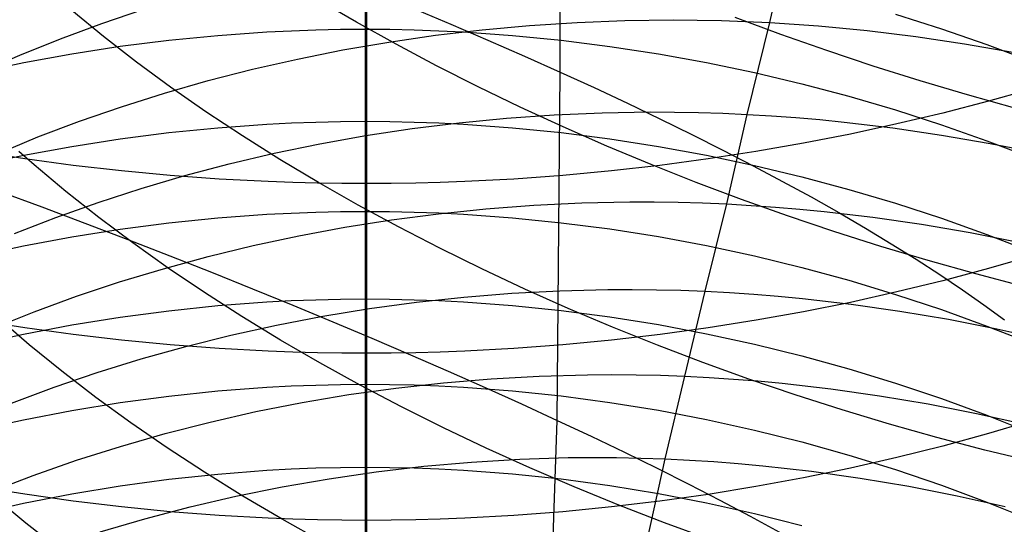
# Model space of a CAD drawing. Extents: x -383 to 1849, y -1185 to -529.
# Tile 267 of 656: x 204.89 to 214.64, y -1077.3 to -1072.31. Entities that reach past the tile are written whole.
import ezdxf

# ---------------------------------------------------------------- set-up
doc = ezdxf.new("R2010")
doc.units = 0
doc.layers.add('PREDEFINITO', color=7, linetype='CONTINUOUS')

msp = doc.modelspace()

# ---------------------------------------------------------------- linework, layer by layer
at = {"layer": 'PREDEFINITO'}
for p, q in [((210.2377, -1072.8259, 433.447), (210.2399, -1066.0472, 433.4799)), ((208.3062, -1071.4642, 623.4399), (208.3063, -1072.3995, 622.3294)), ((212.3158, -1072.3356, 528.638), (212.525, -1071.4053, 527.5294)), ((208.2218, -1072.3307, 492.6429), (207.8392, -1072.1064, 492.8516)), ((205.7153, -1072.4735, 495.1938), (205.4014, -1072.2164, 495.4643)), ((205.6977, -1072.3434, 525.2106), (206.1145, -1072.2024, 525.4308)), ((208.3209, -1072.2298, 662.2257), (208.3208, -1073.9298, 661.0932)), ((208.7805, -1072.1939, 434.6622), (209.1554, -1072.3522, 434.3683)), ((213.5591, -1072.2517, 624.0573), (214.0149, -1072.3963, 624.1706)), ((205.2888, -1072.4947, 524.9824), (205.6977, -1072.3434, 525.2106)), ((208.6139, -1072.5497, 492.4455), (208.2218, -1072.3307, 492.6429)), ((209.1554, -1072.3522, 434.3683), (209.5233, -1072.5104, 434.0677)), ((209.9346, -1072.3634, 528.1313), (210.4061, -1072.3327, 528.2544)), ((210.4061, -1072.3327, 528.2544), (210.8804, -1072.3144, 528.3669)), ((210.8804, -1072.3144, 528.3669), (211.3571, -1072.3087, 528.4685)), ((211.3571, -1072.3087, 528.4685), (211.5962, -1072.3106, 528.5151)), ((211.5962, -1072.3106, 528.5151), (211.8357, -1072.3157, 528.5589)), ((211.8357, -1072.3157, 528.5589), (212.0756, -1072.3241, 528.5999)), ((212.4227, -1072.4519, 490.1553), (211.9717, -1072.2844, 490.2585)), ((212.0756, -1072.3241, 528.5999), (212.3158, -1072.3356, 528.638)), ((212.0896, -1073.2436, 529.7603), (212.3158, -1072.3356, 528.638)), ((212.3158, -1072.3356, 528.638), (212.5563, -1072.3505, 528.6732)), ((212.5563, -1072.3505, 528.6732), (212.797, -1072.3686, 528.7056)), ((206.8476, -1072.4616, 622.3761), (207.333, -1072.4272, 622.3503)), ((207.333, -1072.4272, 622.3503), (207.5761, -1072.4151, 622.3412)), ((207.5761, -1072.4151, 622.3412), (207.8194, -1072.4065, 622.3346)), ((207.8194, -1072.4065, 622.3346), (208.0628, -1072.4013, 622.3307)), ((208.0628, -1072.4013, 622.3307), (208.3063, -1072.3995, 622.3294)), ((208.3063, -1072.3995, 622.3294), (208.3062, -1073.3127, 621.2011)), ((208.3063, -1072.3995, 622.3294), (208.5497, -1072.4013, 622.3307)), ((208.5497, -1072.4013, 622.3307), (208.7932, -1072.4065, 622.3347)), ((208.7932, -1072.4065, 622.3347), (209.0365, -1072.4152, 622.3412)), ((209.002, -1072.4612, 527.8543), (209.4664, -1072.4063, 527.9979)), ((209.0365, -1072.4152, 622.3412), (209.2796, -1072.4273, 622.3503)), ((209.2796, -1072.4273, 622.3503), (209.7652, -1072.4616, 622.3762)), ((209.4664, -1072.4063, 527.9979), (209.9346, -1072.3634, 528.1313)), ((212.8788, -1072.6124, 490.0647), (212.4227, -1072.4519, 490.1553)), ((212.797, -1072.3686, 528.7056), (213.0378, -1072.3899, 528.735)), ((213.0378, -1072.3899, 528.735), (213.2786, -1072.4144, 528.7616)), ((213.2786, -1072.4144, 528.7616), (213.7604, -1072.4729, 528.8062)), ((214.0149, -1072.3963, 624.1706), (214.465, -1072.5521, 624.2928)), ((204.8882, -1072.6561, 524.7464), (205.2888, -1072.4947, 524.9824)), ((206.0417, -1072.7263, 494.9338), (205.7153, -1072.4735, 495.1938)), ((205.8816, -1072.5701, 622.4577), (206.3636, -1072.5093, 622.412)), ((206.3636, -1072.5093, 622.412), (206.8476, -1072.4616, 622.3761)), ((208.0863, -1072.6064, 527.5379), (208.5418, -1072.528, 527.7009)), ((208.5418, -1072.528, 527.7009), (209.002, -1072.4612, 527.8543)), ((209.0151, -1072.7632, 492.2595), (208.6139, -1072.5497, 492.4455)), ((209.5233, -1072.5104, 434.0677), (209.8841, -1072.6683, 433.7605)), ((209.7652, -1072.4616, 622.3762), (210.2493, -1072.5094, 622.4121)), ((210.2493, -1072.5094, 622.4121), (210.7316, -1072.5702, 622.4578)), ((213.7604, -1072.4729, 528.8062), (214.2417, -1072.5438, 528.8395)), ((214.2417, -1072.5438, 528.8395), (214.7221, -1072.6269, 528.8616)), ((214.465, -1072.5521, 624.2928), (214.9089, -1072.7189, 624.4235)), ((204.9253, -1072.7304, 622.5783), (205.402, -1072.6439, 622.5132)), ((205.402, -1072.6439, 622.5132), (205.8816, -1072.5701, 622.4577)), ((207.6358, -1072.6964, 527.3655), (208.0863, -1072.6064, 527.5379)), ((210.7316, -1072.5702, 622.4578), (211.2115, -1072.644, 622.5134)), ((211.2115, -1072.644, 622.5134), (211.6886, -1072.7305, 622.5784)), ((213.3394, -1072.766, 489.9869), (212.8788, -1072.6124, 490.0647)), ((204.4519, -1072.8293, 622.6527), (204.9253, -1072.7304, 622.5783)), ((204.4964, -1072.8274, 524.503), (204.8882, -1072.6561, 524.7464)), ((206.3802, -1072.9746, 494.6842), (206.0417, -1072.7263, 494.9338)), ((207.191, -1072.7977, 527.1841), (207.6358, -1072.6964, 527.3655)), ((209.8841, -1072.6683, 433.7605), (210.2377, -1072.8259, 433.447)), ((211.6886, -1072.7305, 622.5784), (212.1624, -1072.8295, 622.6529)), ((206.7521, -1072.9101, 526.9937), (207.191, -1072.7977, 527.1841)), ((209.4248, -1072.971, 492.0851), (209.0151, -1072.7632, 492.2595)), ((210.21, -1076.2731, 433.4387), (210.2377, -1072.8259, 433.447)), ((210.2377, -1072.8259, 433.447), (210.574, -1072.979, 433.1349)), ((212.1624, -1072.8295, 622.6529), (212.6324, -1072.9408, 622.7366)), ((213.804, -1072.9122, 489.9221), (213.3394, -1072.766, 489.9869)), ((206.3198, -1073.0335, 526.7948), (206.7521, -1072.9101, 526.9937)), ((212.6324, -1072.9408, 622.7366), (213.0981, -1073.0641, 622.8294)), ((214.2721, -1073.051, 489.8703), (213.804, -1072.9122, 489.9221)), ((205.8944, -1073.1677, 526.5875), (206.3198, -1073.0335, 526.7948)), ((206.7303, -1073.2182, 494.4453), (206.3802, -1072.9746, 494.6842)), ((209.8426, -1073.1729, 491.9225), (209.4248, -1072.971, 492.0851)), ((210.574, -1072.979, 433.1349), (210.9038, -1073.1328, 432.813)), ((214.9234, -1072.9886, 659.8012), (214.4797, -1073.1137, 659.9729)), ((210.9038, -1073.1328, 432.813), (211.2267, -1073.2871, 432.4814)), ((213.0981, -1073.0641, 622.8294), (213.5591, -1073.1993, 622.9311)), ((214.4797, -1073.1137, 659.9729), (214.0299, -1073.2306, 660.1333)), ((214.7433, -1073.1822, 489.8317), (214.2721, -1073.051, 489.8703)), ((205.4763, -1073.3125, 526.3722), (205.8944, -1073.1677, 526.5875)), ((207.0914, -1073.4568, 494.2171), (206.7303, -1073.2182, 494.4453)), ((210.2679, -1073.3687, 491.7717), (209.8426, -1073.1729, 491.9225)), ((210.1787, -1073.248, 529.3855), (210.6533, -1073.2276, 529.4954)), ((210.6533, -1073.2276, 529.4954), (211.1303, -1073.2199, 529.5947)), ((211.1303, -1073.2199, 529.5947), (211.3696, -1073.2209, 529.6402)), ((211.3696, -1073.2209, 529.6402), (211.6092, -1073.2252, 529.683)), ((211.6092, -1073.2252, 529.683), (211.8493, -1073.2327, 529.7231)), ((211.8493, -1073.2327, 529.7231), (212.0896, -1073.2436, 529.7603)), ((213.5591, -1073.1993, 622.9311), (214.0149, -1073.3461, 623.0416)), ((214.0299, -1073.2306, 660.1333), (213.5743, -1073.339, 660.2822)), ((205.0661, -1073.4677, 526.149), (205.4763, -1073.3125, 526.3722)), ((207.3329, -1073.3409, 621.2214), (207.576, -1073.3286, 621.2125)), ((207.576, -1073.3286, 621.2125), (207.8193, -1073.3198, 621.2062)), ((207.8193, -1073.3198, 621.2062), (208.0627, -1073.3145, 621.2023)), ((208.0627, -1073.3145, 621.2023), (208.3062, -1073.3127, 621.2011)), ((208.3062, -1073.3127, 621.2011), (208.306, -1074.2039, 620.0553)), ((208.3062, -1073.3127, 621.2011), (208.5497, -1073.3144, 621.2024)), ((208.5497, -1073.3144, 621.2024), (208.7932, -1073.3197, 621.2062)), ((208.7737, -1073.3842, 528.9944), (209.2385, -1073.3265, 529.1347)), ((208.7932, -1073.3197, 621.2062), (209.0365, -1073.3285, 621.2125)), ((209.0365, -1073.3285, 621.2125), (209.2796, -1073.3408, 621.2214)), ((209.2385, -1073.3265, 529.1347), (209.707, -1073.281, 529.2652)), ((209.707, -1073.281, 529.2652), (210.1787, -1073.248, 529.3855)), ((211.2267, -1073.2871, 432.4814), (211.5423, -1073.4418, 432.1404)), ((211.8897, -1074.1312, 530.9039), (212.0896, -1073.2436, 529.7603)), ((212.0896, -1073.2436, 529.7603), (212.3302, -1073.2578, 529.7947)), ((212.3302, -1073.2578, 529.7947), (212.571, -1073.2753, 529.8263)), ((212.571, -1073.2753, 529.8263), (212.8119, -1073.2961, 529.855)), ((212.8119, -1073.2961, 529.855), (213.0529, -1073.3201, 529.8809)), ((213.0529, -1073.3201, 529.8809), (213.5349, -1073.3778, 529.9245)), ((205.8815, -1073.486, 621.3261), (206.3636, -1073.4242, 621.2815)), ((206.3636, -1073.4242, 621.2815), (206.8475, -1073.3758, 621.2465)), ((206.8475, -1073.3758, 621.2465), (207.3329, -1073.3409, 621.2214)), ((208.3132, -1073.4539, 528.8444), (208.7737, -1073.3842, 528.9944)), ((209.2796, -1073.3408, 621.2214), (209.7652, -1073.3756, 621.2466)), ((209.7652, -1073.3756, 621.2466), (210.2493, -1073.424, 621.2815)), ((210.2493, -1073.424, 621.2815), (210.7316, -1073.4857, 621.3261)), ((210.7002, -1073.5582, 491.6328), (210.2679, -1073.3687, 491.7717)), ((213.5743, -1073.339, 660.2822), (213.1135, -1073.4389, 660.4193)), ((213.5349, -1073.3778, 529.9245), (214.0164, -1073.4481, 529.9569)), ((214.0149, -1073.3461, 623.0416), (214.465, -1073.5043, 623.1606)), ((204.6643, -1073.6332, 525.9182), (205.0661, -1073.4677, 526.149)), ((205.4019, -1073.5609, 621.3801), (205.8815, -1073.486, 621.3261)), ((207.4631, -1073.6904, 493.9999), (207.0914, -1073.4568, 494.2171)), ((207.8573, -1073.5355, 528.685), (208.3132, -1073.4539, 528.8444)), ((210.7316, -1073.4857, 621.3261), (211.2115, -1073.5606, 621.3802)), ((211.5423, -1073.4418, 432.1404), (211.8503, -1073.5967, 431.79)), ((212.6479, -1073.53, 660.5443), (212.178, -1073.6122, 660.6572)), ((213.1135, -1073.4389, 660.4193), (212.6479, -1073.53, 660.5443)), ((214.0164, -1073.4481, 529.9569), (214.497, -1073.5307, 529.9784)), ((214.465, -1073.5043, 623.1606), (214.9089, -1073.6737, 623.288)), ((214.497, -1073.5307, 529.9784), (214.9762, -1073.6256, 529.9891)), ((204.9362, -1073.6848, 660.7569), (204.4622, -1073.6116, 660.6564)), ((205.0294, -1073.7445, 496.6325), (204.8779, -1073.6118, 496.7697)), ((204.9251, -1073.6487, 621.4435), (205.4019, -1073.5609, 621.3801)), ((206.9612, -1073.7335, 528.339), (207.4064, -1073.6287, 528.5165)), ((207.4064, -1073.6287, 528.5165), (207.8573, -1073.5355, 528.685)), ((211.1392, -1073.7412, 491.5061), (210.7002, -1073.5582, 491.6328)), ((211.2115, -1073.5606, 621.3802), (211.6886, -1073.6483, 621.4436)), ((212.178, -1073.6122, 660.6572), (211.7042, -1073.6853, 660.7576)), ((211.8503, -1073.5967, 431.79), (212.1502, -1073.7518, 431.4305)), ((204.4517, -1073.7492, 621.516), (204.9251, -1073.6487, 621.4435)), ((205.4136, -1073.7488, 660.8447), (204.9362, -1073.6848, 660.7569)), ((207.8448, -1073.9186, 493.7937), (207.4631, -1073.6904, 493.9999)), ((211.7042, -1073.6853, 660.7576), (211.2271, -1073.7493, 660.8453)), ((211.6886, -1073.6483, 621.4436), (212.1624, -1073.7488, 621.5161)), ((205.3423, -1074.0066, 496.3656), (205.0294, -1073.7445, 496.6325)), ((205.8939, -1073.8034, 660.9196), (205.4136, -1073.7488, 660.8447)), ((206.3765, -1073.8484, 660.9815), (205.8939, -1073.8034, 660.9196)), ((206.5219, -1073.8496, 528.1529), (206.9612, -1073.7335, 528.339)), ((210.7472, -1073.8038, 660.9202), (210.2648, -1073.8487, 660.9819)), ((211.2271, -1073.7493, 660.8453), (210.7472, -1073.8038, 660.9202)), ((211.5841, -1073.9175, 491.3917), (211.1392, -1073.7412, 491.5061)), ((212.1502, -1073.7518, 431.4305), (212.4419, -1073.9069, 431.0623)), ((212.1624, -1073.7488, 621.5161), (212.6324, -1073.8616, 621.5976)), ((206.0891, -1073.9768, 527.9584), (206.5219, -1073.8496, 528.1529)), ((206.8609, -1073.8837, 661.03), (206.3765, -1073.8484, 660.9815)), ((207.3468, -1073.9092, 661.0649), (206.8609, -1073.8837, 661.03)), ((207.5901, -1073.9181, 661.0772), (207.3468, -1073.9092, 661.0649)), ((207.8336, -1073.9246, 661.086), (207.5901, -1073.9181, 661.0772)), ((208.2361, -1074.1413, 493.5987), (207.8448, -1073.9186, 493.7937)), ((209.0515, -1073.9183, 661.0774), (208.8081, -1073.9247, 661.0861)), ((209.2948, -1073.9093, 661.0651), (209.0515, -1073.9183, 661.0774)), ((209.7805, -1073.884, 661.0303), (209.2948, -1073.9093, 661.0651)), ((210.2648, -1073.8487, 660.9819), (209.7805, -1073.884, 661.0303)), ((212.0347, -1074.0869, 491.2896), (211.5841, -1073.9175, 491.3917)), ((212.4419, -1073.9069, 431.0623), (212.7248, -1074.0619, 430.6854)), ((212.6324, -1073.8616, 621.5976), (213.0981, -1073.9868, 621.6879)), ((204.6698, -1073.9994, 437.1617), (205.1032, -1074.1598, 436.9472)), ((205.6678, -1074.2642, 496.1089), (205.3423, -1074.0066, 496.3656)), ((205.6631, -1074.1149, 527.7557), (206.0891, -1073.9768, 527.9584)), ((208.0772, -1073.9285, 661.0914), (207.8336, -1073.9246, 661.086)), ((208.3208, -1073.9298, 661.0932), (208.0772, -1073.9285, 661.0914)), ((208.3208, -1073.9298, 661.0932), (208.3207, -1075.6092, 659.926)), ((208.5645, -1073.9285, 661.0914), (208.3208, -1073.9298, 661.0932)), ((208.8081, -1073.9247, 661.0861), (208.5645, -1073.9285, 661.0914)), ((213.0981, -1073.9868, 621.6879), (213.5591, -1074.1239, 621.787)), ((205.2446, -1074.2638, 527.5451), (205.6631, -1074.1149, 527.7557)), ((210.4516, -1074.1209, 530.6445), (210.9293, -1074.1111, 530.7417)), ((210.9293, -1074.1111, 530.7417), (211.1689, -1074.1111, 530.7863)), ((211.1689, -1074.1111, 530.7863), (211.4088, -1074.1144, 530.8282)), ((211.4088, -1074.1144, 530.8282), (211.6491, -1074.1211, 530.8674)), ((212.4904, -1074.2492, 491.2), (212.0347, -1074.0869, 491.2896)), ((212.7248, -1074.0619, 430.6854), (212.9987, -1074.2165, 430.3003)), ((205.1032, -1074.1598, 436.9472), (205.5317, -1074.321, 436.724)), ((207.5757, -1074.2204, 620.0667), (207.819, -1074.2113, 620.0604)), ((207.819, -1074.2113, 620.0604), (208.0625, -1074.2058, 620.0566)), ((208.0625, -1074.2058, 620.0566), (208.306, -1074.2039, 620.0553)), ((208.6365, -1074.3583, 493.415), (208.2361, -1074.1413, 493.5987)), ((208.306, -1074.2039, 620.0553), (208.5496, -1074.2056, 620.0565)), ((208.306, -1074.2039, 620.0553), (208.306, -1075.0715, 618.8919)), ((208.5496, -1074.2056, 620.0565), (208.793, -1074.2108, 620.0601)), ((208.793, -1074.2108, 620.0601), (209.0364, -1074.2196, 620.0662)), ((209.0339, -1074.2276, 530.2913), (209.5034, -1074.1794, 530.419)), ((209.5034, -1074.1794, 530.419), (209.9761, -1074.1437, 530.5368)), ((209.9761, -1074.1437, 530.5368), (210.4516, -1074.1209, 530.6445)), ((211.6491, -1074.1211, 530.8674), (211.8897, -1074.1312, 530.9039)), ((211.673, -1074.9949, 532.062), (211.8897, -1074.1312, 530.9039)), ((211.8897, -1074.1312, 530.9039), (212.1306, -1074.1446, 530.9375)), ((212.1306, -1074.1446, 530.9375), (212.3715, -1074.1614, 530.9684)), ((212.3715, -1074.1614, 530.9684), (212.6126, -1074.1815, 530.9966)), ((212.6126, -1074.1815, 530.9966), (212.8538, -1074.2049, 531.0219)), ((212.8538, -1074.2049, 531.0219), (213.336, -1074.2616, 531.0645)), ((213.5591, -1074.1239, 621.787), (214.0149, -1074.2728, 621.8945)), ((204.8338, -1074.4233, 527.3268), (205.2446, -1074.2638, 527.5451)), ((206.0054, -1074.5171, 495.8626), (205.6678, -1074.2642, 496.1089)), ((206.3629, -1074.3181, 620.1344), (206.847, -1074.2687, 620.1001)), ((206.847, -1074.2687, 620.1001), (207.3325, -1074.233, 620.0755)), ((207.3325, -1074.233, 620.0755), (207.5757, -1074.2204, 620.0667)), ((208.1064, -1074.3612, 530.0069), (208.5681, -1074.2883, 530.1538)), ((208.5681, -1074.2883, 530.1538), (209.0339, -1074.2276, 530.2913)), ((209.0364, -1074.2196, 620.0662), (209.2796, -1074.232, 620.0748)), ((209.2796, -1074.232, 620.0748), (209.7652, -1074.2672, 620.0991)), ((209.7652, -1074.2672, 620.0991), (210.2494, -1074.3161, 620.133)), ((212.9506, -1074.4041, 491.1231), (212.4904, -1074.2492, 491.2)), ((212.9987, -1074.2165, 430.3003), (213.2632, -1074.3707, 429.9072)), ((213.336, -1074.2616, 531.0645), (213.8176, -1074.3311, 531.0962)), ((214.0149, -1074.2728, 621.8945), (214.465, -1074.4334, 622.0104)), ((205.4009, -1074.4574, 620.2308), (205.8807, -1074.3811, 620.178)), ((205.5317, -1074.321, 436.724), (205.955, -1074.4827, 436.4925)), ((205.8807, -1074.3811, 620.178), (206.3629, -1074.3181, 620.1344)), ((207.6492, -1074.4462, 529.8509), (208.1064, -1074.3612, 530.0069)), ((209.0455, -1074.5694, 493.2427), (208.6365, -1074.3583, 493.415)), ((210.2494, -1074.3161, 620.133), (210.7317, -1074.3786, 620.1763)), ((210.7317, -1074.3786, 620.1763), (211.2116, -1074.4544, 620.2288)), ((213.4149, -1074.5516, 491.0589), (212.9506, -1074.4041, 491.1231)), ((213.2632, -1074.3707, 429.9072), (213.5182, -1074.5244, 429.5064)), ((213.8176, -1074.3311, 531.0962), (214.2982, -1074.4132, 531.1172)), ((204.9239, -1074.5469, 620.2928), (205.4009, -1074.4574, 620.2308)), ((205.955, -1074.4827, 436.4925), (206.3729, -1074.6449, 436.2527)), ((207.197, -1074.543, 529.6858), (207.6492, -1074.4462, 529.8509)), ((211.2116, -1074.4544, 620.2288), (211.6887, -1074.5434, 620.2904)), ((214.2982, -1074.4132, 531.1172), (214.7773, -1074.5077, 531.1276)), ((214.465, -1074.4334, 622.0104), (214.9089, -1074.6052, 622.1345)), ((204.4503, -1074.6491, 620.3636), (204.9239, -1074.5469, 620.2928)), ((206.3546, -1074.7652, 495.6267), (206.0054, -1074.5171, 495.8626)), ((206.7504, -1074.6515, 529.512), (207.197, -1074.543, 529.6858)), ((209.4626, -1074.7743, 493.082), (209.0455, -1074.5694, 493.2427)), ((211.6887, -1074.5434, 620.2904), (212.1625, -1074.6452, 620.3609)), ((213.8828, -1074.6914, 491.0077), (213.4149, -1074.5516, 491.0589)), ((213.5182, -1074.5244, 429.5064), (213.7632, -1074.6773, 429.0982)), ((206.3096, -1074.7715, 529.3298), (206.7504, -1074.6515, 529.512)), ((206.3729, -1074.6449, 436.2527), (206.7851, -1074.8075, 436.0047)), ((212.1625, -1074.6452, 620.3609), (212.6325, -1074.7596, 620.4401)), ((213.7632, -1074.6773, 429.0982), (213.998, -1074.8293, 428.6831)), ((214.3539, -1074.8232, 490.9695), (213.8828, -1074.6914, 491.0077)), ((214.9236, -1074.6424, 658.6524), (214.48, -1074.7709, 658.8217)), ((205.8753, -1074.9028, 529.1393), (206.3096, -1074.7715, 529.3298)), ((206.7148, -1075.0082, 495.4014), (206.3546, -1074.7652, 495.6267)), ((209.8873, -1074.973, 492.9329), (209.4626, -1074.7743, 493.082)), ((212.6325, -1074.7596, 620.4401), (213.0982, -1074.8865, 620.528)), ((214.48, -1074.7709, 658.8217), (214.0301, -1074.8909, 658.9798)), ((206.7851, -1074.8075, 436.0047), (207.1916, -1074.9704, 435.7489)), ((213.0982, -1074.8865, 620.528), (213.5591, -1075.0256, 620.6243)), ((214.0301, -1074.8909, 658.9798), (213.5745, -1075.0022, 659.1265)), ((213.998, -1074.8293, 428.6831), (214.2224, -1074.9803, 428.2613)), ((214.8275, -1074.947, 490.9444), (214.3539, -1074.8232, 490.9695)), ((205.4478, -1075.0451, 528.9409), (205.8753, -1074.9028, 529.1393)), ((207.1916, -1074.9704, 435.7489), (207.592, -1075.1335, 435.4852)), ((209.7581, -1075.0144, 531.704), (210.2339, -1074.9896, 531.809)), ((210.319, -1075.1651, 492.7957), (209.8873, -1074.973, 492.9329)), ((210.2339, -1074.9896, 531.809), (210.712, -1074.9779, 531.9038)), ((210.712, -1074.9779, 531.9038), (210.9517, -1074.9771, 531.9473)), ((210.9517, -1074.9771, 531.9473), (211.1918, -1074.9796, 531.9882)), ((211.1918, -1074.9796, 531.9882), (211.4323, -1074.9856, 532.0265)), ((211.4323, -1074.9856, 532.0265), (211.673, -1074.9949, 532.062)), ((211.4718, -1075.836, 533.2391), (211.673, -1074.9949, 532.062)), ((211.673, -1074.9949, 532.062), (211.914, -1075.0077, 532.0948)), ((214.2224, -1074.9803, 428.2613), (214.4361, -1075.1302, 427.8332)), ((205.0277, -1075.1984, 528.7347), (205.4478, -1075.0451, 528.9409)), ((207.0858, -1075.2459, 495.1868), (206.7148, -1075.0082, 495.4014)), ((207.3325, -1075.101, 618.9115), (207.5757, -1075.0882, 618.903)), ((207.5757, -1075.0882, 618.903), (207.819, -1075.079, 618.8969)), ((207.819, -1075.079, 618.8969), (208.0625, -1075.0734, 618.8932)), ((208.0625, -1075.0734, 618.8932), (208.306, -1075.0715, 618.8919)), ((208.306, -1075.0715, 618.8919), (208.5495, -1075.0732, 618.893)), ((208.306, -1075.0715, 618.8919), (208.306, -1075.9159, 617.7113)), ((208.5495, -1075.0732, 618.893), (208.793, -1075.0785, 618.8966)), ((208.793, -1075.0785, 618.8966), (209.0364, -1075.0874, 618.9025)), ((208.8152, -1075.103, 531.4644), (209.2851, -1075.0523, 531.589)), ((209.0364, -1075.0874, 618.9025), (209.2796, -1075.0999, 618.9108)), ((209.2851, -1075.0523, 531.589), (209.7581, -1075.0144, 531.704)), ((211.914, -1075.0077, 532.0948), (212.1552, -1075.0239, 532.1249)), ((212.1552, -1075.0239, 532.1249), (212.3964, -1075.0435, 532.1524)), ((212.3964, -1075.0435, 532.1524), (212.6377, -1075.0665, 532.1771)), ((212.6377, -1075.0665, 532.1771), (213.1202, -1075.1223, 532.2186)), ((213.5745, -1075.0022, 659.1265), (213.1137, -1075.1048, 659.2616)), ((213.5591, -1075.0256, 620.6243), (214.0149, -1075.1766, 620.7289)), ((205.8806, -1075.2512, 619.0112), (206.3628, -1075.1873, 618.9688)), ((206.3628, -1075.1873, 618.9688), (206.8469, -1075.1372, 618.9355)), ((206.8469, -1075.1372, 618.9355), (207.3325, -1075.101, 618.9115)), ((207.592, -1075.1335, 435.4852), (207.9861, -1075.2967, 435.214)), ((207.8869, -1075.242, 531.187), (208.349, -1075.1663, 531.3303)), ((208.349, -1075.1663, 531.3303), (208.8152, -1075.103, 531.4644)), ((209.2796, -1075.0999, 618.9108), (209.7652, -1075.1356, 618.9344)), ((209.7652, -1075.1356, 618.9344), (210.2494, -1075.1852, 618.9673)), ((210.2494, -1075.1852, 618.9673), (210.7317, -1075.2485, 619.0094)), ((210.7574, -1075.3504, 492.6705), (210.319, -1075.1651, 492.7957)), ((213.1137, -1075.1048, 659.2616), (212.6481, -1075.1984, 659.3848)), ((213.1202, -1075.1223, 532.2186), (213.6021, -1075.1913, 532.2495)), ((214.0149, -1075.1766, 620.7289), (214.4649, -1075.3394, 620.8416)), ((214.4361, -1075.1302, 427.8332), (214.639, -1075.2787, 427.3993)), ((204.9358, -1075.3579, 659.595), (204.4616, -1075.2828, 659.496)), ((204.6153, -1075.3624, 528.521), (205.0277, -1075.1984, 528.7347)), ((204.9796, -1075.5256, 497.5607), (204.6683, -1075.2586, 497.8241)), ((205.4008, -1075.3286, 619.0625), (205.8806, -1075.2512, 619.0112)), ((207.4668, -1075.4782, 494.9831), (207.0858, -1075.2459, 495.1868)), ((207.4293, -1075.3299, 531.0346), (207.8869, -1075.242, 531.187)), ((210.7317, -1075.2485, 619.0094), (211.2116, -1075.3254, 619.0603)), ((212.1781, -1075.2828, 659.4961), (211.7044, -1075.358, 659.595)), ((212.6481, -1075.1984, 659.3848), (212.1781, -1075.2828, 659.4961)), ((213.6021, -1075.1913, 532.2495), (214.0831, -1075.273, 532.2699)), ((214.0831, -1075.273, 532.2699), (214.5624, -1075.3674, 532.28)), ((204.9238, -1075.4193, 619.1226), (205.4008, -1075.3286, 619.0625)), ((205.4132, -1075.4236, 659.6815), (204.9358, -1075.3579, 659.595)), ((206.9768, -1075.4298, 530.8736), (207.4293, -1075.3299, 531.0346)), ((207.9861, -1075.2967, 435.214), (208.3738, -1075.4599, 434.9354)), ((211.202, -1075.5289, 492.5574), (210.7574, -1075.3504, 492.6705)), ((211.2116, -1075.3254, 619.0603), (211.6887, -1075.4155, 619.1201)), ((211.7044, -1075.358, 659.595), (211.2273, -1075.4236, 659.6815)), ((214.4649, -1075.3394, 620.8416), (214.9088, -1075.5137, 620.9623)), ((214.5624, -1075.3674, 532.28), (215.0398, -1075.4741, 532.2798)), ((204.4502, -1075.523, 619.1914), (204.9238, -1075.4193, 619.1226)), ((205.8935, -1075.4796, 659.7552), (205.4132, -1075.4236, 659.6815)), ((206.3761, -1075.5258, 659.8161), (205.8935, -1075.4796, 659.7552)), ((206.5297, -1075.5416, 530.704), (206.9768, -1075.4298, 530.8736)), ((207.8575, -1075.7047, 494.7904), (207.4668, -1075.4782, 494.9831)), ((208.3738, -1075.4599, 434.9354), (208.7549, -1075.623, 434.6496)), ((210.7473, -1075.4796, 659.7553), (210.2649, -1075.5258, 659.8162)), ((211.2273, -1075.4236, 659.6815), (210.7473, -1075.4796, 659.7553)), ((211.6887, -1075.4155, 619.1201), (212.1625, -1075.5187, 619.1886)), ((205.3035, -1075.7879, 497.3074), (204.9796, -1075.5256, 497.5607)), ((206.0886, -1075.6651, 530.5261), (206.5297, -1075.5416, 530.704)), ((206.8607, -1075.562, 659.8638), (206.3761, -1075.5258, 659.8161)), ((207.3466, -1075.5881, 659.8982), (206.8607, -1075.562, 659.8638)), ((209.7805, -1075.5621, 659.8639), (209.2948, -1075.5881, 659.8982)), ((210.2649, -1075.5258, 659.8162), (209.7805, -1075.5621, 659.8639)), ((211.6521, -1075.7002, 492.4564), (211.202, -1075.5289, 492.5574)), ((212.1625, -1075.5187, 619.1886), (212.6325, -1075.6347, 619.2655)), ((205.6538, -1075.7999, 530.3402), (206.0886, -1075.6651, 530.5261)), ((207.5899, -1075.5973, 659.9103), (207.3466, -1075.5881, 659.8982)), ((207.8334, -1075.6039, 659.919), (207.5899, -1075.5973, 659.9103)), ((208.0771, -1075.6079, 659.9242), (207.8334, -1075.6039, 659.919)), ((208.3207, -1075.6092, 659.926), (208.0771, -1075.6079, 659.9242)), ((208.5644, -1075.6079, 659.9242), (208.3207, -1075.6092, 659.926)), ((208.3207, -1075.6092, 659.926), (208.3208, -1077.2636, 658.7266)), ((208.808, -1075.6039, 659.919), (208.5644, -1075.6079, 659.9242)), ((208.7549, -1075.623, 434.6496), (209.1293, -1075.786, 434.3568)), ((209.0515, -1075.5973, 659.9103), (208.808, -1075.6039, 659.919)), ((209.2948, -1075.5881, 659.8982), (209.0515, -1075.5973, 659.9103)), ((212.6325, -1075.6347, 619.2655), (213.0982, -1075.7633, 619.3509)), ((208.2573, -1075.9253, 494.6088), (207.8575, -1075.7047, 494.7904)), ((212.1074, -1075.8641, 492.3679), (211.6521, -1075.7002, 492.4564)), ((213.0982, -1075.7633, 619.3509), (213.5591, -1075.9043, 619.4444)), ((205.2258, -1075.9461, 530.1466), (205.6538, -1075.7999, 530.3402)), ((205.6396, -1076.0454, 497.0642), (205.3035, -1075.7879, 497.3074)), ((209.0824, -1075.9007, 532.7795), (209.5558, -1075.861, 532.8912)), ((209.1293, -1075.786, 434.3568), (209.4966, -1075.9487, 434.0573)), ((209.5558, -1075.861, 532.8912), (210.0318, -1075.8345, 532.9933)), ((210.0318, -1075.8345, 532.9933), (210.5102, -1075.8214, 533.0855)), ((210.5102, -1075.8214, 533.0855), (210.75, -1075.8199, 533.1277)), ((210.75, -1075.8199, 533.1277), (210.9903, -1075.8218, 533.1675)), ((210.9903, -1075.8218, 533.1675), (211.2309, -1075.8272, 533.2046)), ((211.2309, -1075.8272, 533.2046), (211.4718, -1075.836, 533.2391)), ((211.2791, -1076.6544, 534.432), (211.4718, -1075.836, 533.2391)), ((211.4718, -1075.836, 533.2391), (211.7128, -1075.8483, 533.271)), ((211.7128, -1075.8483, 533.271), (211.9541, -1075.864, 533.3002)), ((211.9541, -1075.864, 533.3002), (212.1954, -1075.8832, 533.3268)), ((212.5673, -1076.0206, 492.2918), (212.1074, -1075.8641, 492.3679)), ((204.8052, -1076.1032, 529.9453), (205.2258, -1075.9461, 530.1466)), ((206.847, -1075.9825, 617.7536), (207.3325, -1075.9459, 617.7303)), ((207.3325, -1075.9459, 617.7303), (207.5757, -1075.9329, 617.7221)), ((207.5757, -1075.9329, 617.7221), (207.819, -1075.9236, 617.7161)), ((207.819, -1075.9236, 617.7161), (208.0625, -1075.9179, 617.7125)), ((208.0625, -1075.9179, 617.7125), (208.306, -1075.9159, 617.7113)), ((208.1456, -1076.0188, 532.5279), (208.6122, -1075.9533, 532.6583)), ((208.6657, -1076.1398, 494.4384), (208.2573, -1075.9253, 494.6088)), ((208.306, -1075.9159, 617.7113), (208.5495, -1075.9177, 617.7124)), ((208.306, -1075.9159, 617.7113), (208.306, -1076.7372, 616.5137)), ((208.5495, -1075.9177, 617.7124), (208.793, -1075.9231, 617.7158)), ((208.6122, -1075.9533, 532.6583), (209.0824, -1075.9007, 532.7795)), ((208.793, -1075.9231, 617.7158), (209.0364, -1075.9321, 617.7215)), ((209.0364, -1075.9321, 617.7215), (209.2796, -1075.9448, 617.7296)), ((209.2796, -1075.9448, 617.7296), (209.7652, -1075.9809, 617.7525)), ((209.4966, -1075.9487, 434.0573), (209.8569, -1076.1111, 433.7512)), ((212.1954, -1075.8832, 533.3268), (212.4368, -1075.9058, 533.3508)), ((212.4368, -1075.9058, 533.3508), (212.9195, -1075.961, 533.3911)), ((212.9195, -1075.961, 533.3911), (213.4016, -1076.0295, 533.421)), ((213.5591, -1075.9043, 619.4444), (214.0149, -1076.0574, 619.5459)), ((205.9872, -1076.2979, 496.8314), (205.6396, -1076.0454, 497.0642)), ((205.8807, -1076.098, 617.8269), (206.3628, -1076.0333, 617.7858)), ((206.3628, -1076.0333, 617.7858), (206.847, -1075.9825, 617.7536)), ((207.6831, -1076.0967, 532.3884), (208.1456, -1076.0188, 532.5279)), ((209.7652, -1075.9809, 617.7525), (210.2494, -1076.0311, 617.7845)), ((210.2494, -1076.0311, 617.7845), (210.7317, -1076.0953, 617.8252)), ((213.0314, -1076.1692, 492.2283), (212.5673, -1076.0206, 492.2918)), ((213.4016, -1076.0295, 533.421), (213.8826, -1076.111, 533.4407)), ((214.0149, -1076.0574, 619.5459), (214.4649, -1076.2224, 619.6554)), ((205.4008, -1076.1763, 617.8767), (205.8807, -1076.098, 617.8269)), ((207.2251, -1076.1871, 532.2403), (207.6831, -1076.0967, 532.3884)), ((209.0823, -1076.348, 494.2795), (208.6657, -1076.1398, 494.4384)), ((209.8569, -1076.1111, 433.7512), (210.21, -1076.2731, 433.4387)), ((210.7317, -1076.0953, 617.8252), (211.2116, -1076.1732, 617.8747)), ((213.8826, -1076.111, 533.4407), (214.362, -1076.2052, 533.4503)), ((204.9239, -1076.2682, 617.935), (205.4008, -1076.1763, 617.8767)), ((206.7721, -1076.2897, 532.0836), (207.2251, -1076.1871, 532.2403)), ((211.2116, -1076.1732, 617.8747), (211.6887, -1076.2645, 617.9327)), ((213.4991, -1076.31, 492.1776), (213.0314, -1076.1692, 492.2283)), ((214.362, -1076.2052, 533.4503), (214.8395, -1076.312, 533.4499)), ((214.4649, -1076.2224, 619.6554), (214.9088, -1076.399, 619.7726)), ((204.4503, -1076.3732, 618.0017), (204.9239, -1076.2682, 617.935)), ((206.3461, -1076.5451, 496.609), (205.9872, -1076.2979, 496.8314)), ((206.3245, -1076.4042, 531.9185), (206.7721, -1076.2897, 532.0836)), ((209.5066, -1076.5497, 494.132), (209.0823, -1076.348, 494.2795)), ((210.0913, -1079.7529, 433.4091), (210.21, -1076.2731, 433.4387)), ((210.21, -1076.2731, 433.4387), (210.5459, -1076.4303, 433.1276)), ((211.6887, -1076.2645, 617.9327), (212.1625, -1076.369, 617.9991)), ((213.97, -1076.4426, 492.1397), (213.4991, -1076.31, 492.1776)), ((214.9232, -1076.2724, 657.4728), (214.4796, -1076.4042, 657.6394)), ((205.8828, -1076.5306, 531.7454), (206.3245, -1076.4042, 531.9185)), ((210.5459, -1076.4303, 433.1276), (210.8753, -1076.5881, 432.8066)), ((212.1625, -1076.369, 617.9991), (212.6324, -1076.4865, 618.0737)), ((214.4435, -1076.5669, 492.1149), (213.97, -1076.4426, 492.1397)), ((214.4796, -1076.4042, 657.6394), (214.0297, -1076.5273, 657.7951)), ((205.4475, -1076.6685, 531.5645), (205.8828, -1076.5306, 531.7454)), ((206.7155, -1076.7867, 496.3971), (206.3461, -1076.5451, 496.609)), ((209.938, -1076.7447, 493.9962), (209.5066, -1076.5497, 494.132)), ((212.6324, -1076.4865, 618.0737), (213.0982, -1076.6168, 618.1565)), ((214.0297, -1076.5273, 657.7951), (213.5742, -1076.6415, 657.9396)), ((209.838, -1076.6576, 534.1928), (210.3168, -1076.6427, 534.2825)), ((210.3168, -1076.6427, 534.2825), (210.5568, -1076.6404, 534.3236)), ((210.5568, -1076.6404, 534.3236), (210.7973, -1076.6416, 534.3623)), ((210.7973, -1076.6416, 534.3623), (211.038, -1076.6462, 534.3984)), ((210.8753, -1076.5881, 432.8066), (211.1978, -1076.7463, 432.4759)), ((211.038, -1076.6462, 534.3984), (211.2791, -1076.6544, 534.432)), ((213.0982, -1076.6168, 618.1565), (213.5591, -1076.7596, 618.2472)), ((213.5742, -1076.6415, 657.9396), (213.1134, -1076.7466, 658.0726)), ((214.9192, -1076.6826, 492.1032), (214.4435, -1076.5669, 492.1149)), ((205.019, -1076.8179, 531.3759), (205.4475, -1076.6685, 531.5645)), ((207.5756, -1076.7544, 616.5241), (207.819, -1076.745, 616.5184)), ((207.819, -1076.745, 616.5184), (208.0625, -1076.7393, 616.5149)), ((208.0625, -1076.7393, 616.5149), (208.306, -1076.7372, 616.5137)), ((208.306, -1076.7372, 616.5137), (208.5495, -1076.739, 616.5147)), ((208.306, -1076.7372, 616.5137), (208.306, -1077.5347, 615.2993)), ((208.4167, -1076.7828, 533.8666), (208.8875, -1076.7278, 533.9846)), ((208.5495, -1076.739, 616.5147), (208.793, -1076.7444, 616.518)), ((208.793, -1076.7444, 616.518), (209.0364, -1076.7536, 616.5236)), ((208.8875, -1076.7278, 533.9846), (209.3614, -1076.6861, 534.0934)), ((209.3614, -1076.6861, 534.0934), (209.838, -1076.6576, 534.1928)), ((210.3761, -1076.9327, 493.8722), (209.938, -1076.7447, 493.9962)), ((211.1032, -1077.4505, 535.6424), (211.2791, -1076.6544, 534.432)), ((211.1978, -1076.7463, 432.4759), (211.5131, -1076.9048, 432.1357)), ((211.2791, -1076.6544, 534.432), (211.5203, -1076.6661, 534.463)), ((211.5203, -1076.6661, 534.463), (211.7617, -1076.6813, 534.4914)), ((211.7617, -1076.6813, 534.4914), (212.0031, -1076.6999, 534.5173)), ((212.0031, -1076.6999, 534.5173), (212.2446, -1076.722, 534.5406)), ((212.2446, -1076.722, 534.5406), (212.7274, -1076.7765, 534.5797)), ((213.1134, -1076.7466, 658.0726), (212.6478, -1076.8426, 658.194)), ((204.5977, -1076.9785, 531.18), (205.019, -1076.8179, 531.3759)), ((206.3628, -1076.8561, 616.5859), (206.8469, -1076.8046, 616.5546)), ((207.0952, -1077.0227, 496.196), (206.7155, -1076.7867, 496.3971)), ((206.8469, -1076.8046, 616.5546), (207.3325, -1076.7675, 616.5321)), ((207.3325, -1076.7675, 616.5321), (207.5756, -1076.7544, 616.5241)), ((207.9495, -1076.8507, 533.7396), (208.4167, -1076.7828, 533.8666)), ((209.0364, -1076.7536, 616.5236), (209.2796, -1076.7664, 616.5314)), ((209.2796, -1076.7664, 616.5314), (209.7652, -1076.803, 616.5536)), ((209.7652, -1076.803, 616.5536), (210.2494, -1076.8538, 616.5845)), ((212.6478, -1076.8426, 658.194), (212.1779, -1076.9292, 658.3035)), ((212.7274, -1076.7765, 534.5797), (213.2096, -1076.8444, 534.6087)), ((213.2096, -1076.8444, 534.6087), (213.6907, -1076.9255, 534.6278)), ((213.5591, -1076.7596, 618.2472), (214.0149, -1076.9146, 618.3457)), ((204.9363, -1077.0057, 658.4002), (204.4623, -1076.9286, 658.3027)), ((205.4008, -1077.0009, 616.674), (205.8806, -1076.9216, 616.6257)), ((205.8806, -1076.9216, 616.6257), (206.3628, -1076.8561, 616.5859)), ((207.0276, -1077.0245, 533.4595), (207.4863, -1076.9313, 533.6038)), ((207.4863, -1076.9313, 533.6038), (207.9495, -1076.8507, 533.7396)), ((210.2494, -1076.8538, 616.5845), (210.7317, -1076.9188, 616.624)), ((210.8204, -1077.1135, 493.7601), (210.3761, -1076.9327, 493.8722)), ((210.7317, -1076.9188, 616.624), (211.2117, -1076.9976, 616.6719)), ((211.5131, -1076.9048, 432.1357), (211.8208, -1077.0634, 431.7861)), ((212.1779, -1076.9292, 658.3035), (211.7041, -1077.0062, 658.4009)), ((213.6907, -1076.9255, 534.6278), (214.1702, -1077.0196, 534.6371)), ((214.0149, -1076.9146, 618.3457), (214.4649, -1077.0818, 618.4519)), ((204.9467, -1077.2901, 498.5341), (204.6242, -1077.0228, 498.7841)), ((204.9238, -1077.0939, 616.7305), (205.4008, -1077.0009, 616.674)), ((205.4137, -1077.073, 658.4855), (204.9363, -1077.0057, 658.4002)), ((206.5739, -1077.1301, 533.3068), (207.0276, -1077.0245, 533.4595)), ((207.4845, -1077.2528, 496.0057), (207.0952, -1077.0227, 496.196)), ((211.2117, -1076.9976, 616.6719), (211.6888, -1077.09, 616.7281)), ((211.7041, -1077.0062, 658.4009), (211.2271, -1077.0735, 658.4861)), ((214.1702, -1077.0196, 534.6371), (214.6476, -1077.1263, 534.6366)), ((204.4502, -1077.2002, 616.7951), (204.9238, -1077.0939, 616.7305)), ((205.8939, -1077.1305, 658.5582), (205.4137, -1077.073, 658.4855)), ((206.3765, -1077.178, 658.6182), (205.8939, -1077.1305, 658.5582)), ((206.1255, -1077.2478, 533.1461), (206.5739, -1077.1301, 533.3068)), ((210.7471, -1077.1309, 658.5587), (210.2648, -1077.1783, 658.6186)), ((211.2271, -1077.0735, 658.4861), (210.7471, -1077.1309, 658.5587)), ((211.2703, -1077.287, 493.6601), (210.8204, -1077.1135, 493.7601)), ((211.6888, -1077.09, 616.7281), (212.1625, -1077.1958, 616.7924)), ((211.8208, -1077.0634, 431.7861), (212.1205, -1077.2221, 431.4275)), ((214.4649, -1077.0818, 618.4519), (214.9088, -1077.2607, 618.5656)), ((206.8609, -1077.2152, 658.6652), (206.3765, -1077.178, 658.6182)), ((207.3468, -1077.242, 658.6991), (206.8609, -1077.2152, 658.6652)), ((209.7805, -1077.2154, 658.6655), (209.2948, -1077.2421, 658.6993)), ((210.2648, -1077.1783, 658.6186), (209.7805, -1077.2154, 658.6655)), ((212.1205, -1077.2221, 431.4275), (212.4118, -1077.3806, 431.0599)), ((212.1625, -1077.1958, 616.7924), (212.6325, -1077.3148, 616.8647)), ((205.2815, -1077.5523, 498.294), (204.9467, -1077.2901, 498.5341)), ((205.683, -1077.3774, 532.9775), (206.1255, -1077.2478, 533.1461)), ((207.5901, -1077.2514, 658.7111), (207.3468, -1077.242, 658.6991)), ((207.883, -1077.4768, 495.8263), (207.4845, -1077.2528, 496.0057)), ((207.8336, -1077.2582, 658.7197), (207.5901, -1077.2514, 658.7111)), ((208.0772, -1077.2623, 658.7248), (207.8336, -1077.2582, 658.7197)), ((208.3208, -1077.2636, 658.7266), (208.0772, -1077.2623, 658.7248)), ((208.3208, -1077.2636, 658.7266), (208.3207, -1078.895, 657.4953)), ((208.5645, -1077.2623, 658.7249), (208.3208, -1077.2636, 658.7266)), ((208.808, -1077.2583, 658.7198), (208.5645, -1077.2623, 658.7249)), ((209.0515, -1077.2515, 658.7112), (208.808, -1077.2583, 658.7198)), ((209.2948, -1077.2421, 658.6993), (209.0515, -1077.2515, 658.7112)), ((211.7254, -1077.453, 493.5722), (211.2703, -1077.287, 493.6601))]:
    msp.add_line(p, q, dxfattribs=at)

doc.saveas('drawing.dxf')
